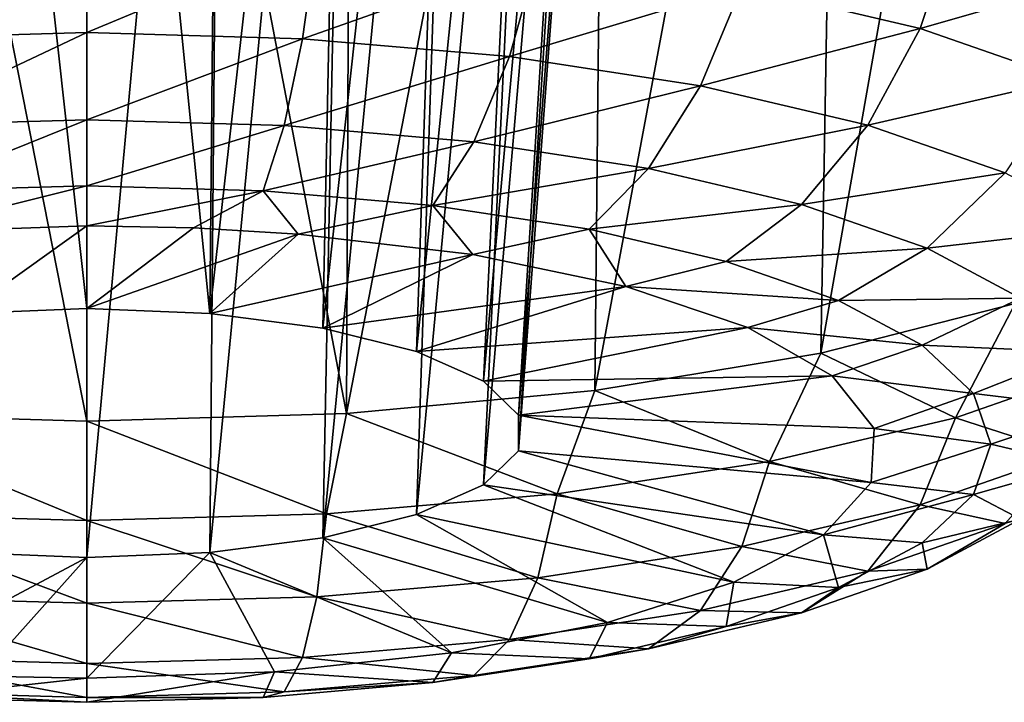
# Model space of a CAD drawing. Header units: metres. Extents: x -106 to 264, y -111 to 81.
# Tile 292 of 549: x 199.923 to 201.052, y -11.702 to -10.92. Entities that reach past the tile are written whole.
import ezdxf

# ---------------------------------------------------------------- set-up
doc = ezdxf.new("R2010")
doc.units = ezdxf.units.M
doc.layers.add('solid_20422013', color=7, linetype='CONTINUOUS')

msp = doc.modelspace()

# ---------------------------------------------------------------- linework, layer by layer
at = {"layer": 'solid_20422013'}
for points in [[(200, -11.380147, 249.23764), (200, -9.811687, 249.827194), (199.690765, -9.813194, 249.793427)], [(199.701767, -11.371192, 249.207611), (200, -11.380147, 249.23764), (199.690765, -9.813194, 249.793427)], [(200.297729, -11.371222, 249.207703), (200, -9.811687, 249.827194), (200, -11.380147, 249.23764)], [(200.297729, -11.371222, 249.207703), (200.30452, -9.813254, 249.794418), (200, -9.811687, 249.827194)], [(200.297729, -11.371222, 249.207703), (200.598206, -9.814708, 249.697937), (200.30452, -9.813254, 249.794418)], [(200.297729, -11.371222, 249.207703), (200.582489, -11.344837, 249.119202), (200.598206, -9.814708, 249.697937)], [(200.582489, -11.344837, 249.119202), (200.867584, -9.817885, 249.540787), (200.598206, -9.814708, 249.697937)], [(200.582489, -11.344837, 249.119202), (200.841888, -11.302139, 248.975967), (200.867584, -9.817885, 249.540787)], [(200.841888, -11.302139, 248.975967), (201.102631, -9.82245, 249.327957), (200.867584, -9.817885, 249.540787)], [(200.841888, -11.302139, 248.975967), (201.064606, -11.24499, 248.784271), (201.102631, -9.82245, 249.327957)], [(199.846741, -9.837873, 248.834167), (200, -9.837043, 248.854767), (199.859131, -11.53056, 248.19664)], [(200, -9.837043, 248.854767), (200, -11.536347, 248.216049), (199.859131, -11.53056, 248.19664)], [(200, -9.837043, 248.854767), (200.155624, -9.837867, 248.833527), (200, -11.536347, 248.216049)], [(200.155624, -9.837867, 248.833527), (200.140869, -11.53056, 248.19664), (200, -11.536347, 248.216049)], [(200.155624, -9.837867, 248.833527), (200.303299, -9.83831, 248.770599), (200.140869, -11.53056, 248.19664)], [(200.303299, -9.83831, 248.770599), (200.270325, -11.513671, 248.139984), (200.140869, -11.53056, 248.19664)], [(200.303299, -9.83831, 248.770599), (200.432388, -9.840143, 248.667526), (200.270325, -11.513671, 248.139984)], [(200.432388, -9.840143, 248.667526), (200.377869, -11.487046, 248.050674), (200.270325, -11.513671, 248.139984)], [(200.432388, -9.840143, 248.667526), (200.531876, -9.841641, 248.531723), (200.377869, -11.487046, 248.050674)], [(200.531876, -9.841641, 248.531723), (200.454819, -11.452843, 247.935944), (200.377869, -11.487046, 248.050674)], [(200.531876, -9.841641, 248.531723), (200.593567, -9.843692, 248.372986), (200.454819, -11.452843, 247.935944)], [(200.593567, -9.843692, 248.372986), (200.494904, -11.413832, 247.805084), (200.454819, -11.452843, 247.935944)], [(200.589706, -9.847159, 248.036621), (200.454819, -11.334164, 247.537842), (200.494904, -11.373174, 247.668701)], [(200.589706, -9.847159, 248.036621), (200.526154, -9.848723, 247.882767), (200.454819, -11.334164, 247.537842)], [(200.593567, -9.843692, 248.372986), (200.613037, -9.845579, 248.203552), (200.494904, -11.413832, 247.805084)], [(200.613037, -9.845579, 248.203552), (200.494904, -11.373174, 247.668701), (200.494904, -11.413832, 247.805084)], [(200.613037, -9.845579, 248.203552), (200.589706, -9.847159, 248.036621), (200.494904, -11.373174, 247.668701)], [(199.844345, -9.85056, 247.59166), (199.859131, -11.256445, 247.27713), (200, -11.250659, 247.257721)], [(199.844345, -9.85056, 247.59166), (200, -11.250659, 247.257721), (200, -9.851123, 247.570557)], [(200.154404, -9.850496, 247.591339), (200, -9.851123, 247.570557), (200.140869, -11.256445, 247.27713)], [(200, -9.851123, 247.570557), (200, -11.250659, 247.257721), (200.140869, -11.256445, 247.27713)], [(200.299927, -9.850555, 247.652542), (200.154404, -9.850496, 247.591339), (200.140869, -11.256445, 247.27713)], [(200.299927, -9.850555, 247.652542), (200.140869, -11.256445, 247.27713), (200.270325, -11.273335, 247.333786)], [(200.427048, -9.849525, 247.751801), (200.270325, -11.273335, 247.333786), (200.377869, -11.29996, 247.423096)], [(200.427048, -9.849525, 247.751801), (200.299927, -9.850555, 247.652542), (200.270325, -11.273335, 247.333786)], [(200.526154, -9.848723, 247.882767), (200.377869, -11.29996, 247.423096), (200.454819, -11.334164, 247.537842)], [(200.526154, -9.848723, 247.882767), (200.427048, -9.849525, 247.751801), (200.377869, -11.29996, 247.423096)], [(200.95575, -10.929666, 246.877838), (200.750931, -10.881643, 246.716751), (200.996262, -10.806788, 246.872208)], [(200.95575, -10.929666, 246.877838), (200.996262, -10.806788, 246.872208), (201.171478, -10.867784, 247.076813)], [(199.75293, -10.941331, 246.575531), (199.736313, -10.823985, 246.523346), (200, -10.816566, 246.498459)], [(199.75293, -10.941331, 246.575531), (200, -10.816566, 246.498459), (200, -10.934379, 246.552216)], [(200, -10.934379, 246.552216), (200, -10.816566, 246.498459), (200.263687, -10.823985, 246.523346)], [(200.24707, -10.941331, 246.575531), (200, -10.934379, 246.552216), (200.263687, -10.823985, 246.523346)], [(200.24707, -10.941331, 246.575531), (200.263687, -10.823985, 246.523346), (200.517258, -10.84596, 246.597046)], [(200.48465, -10.96192, 246.644608), (200.24707, -10.941331, 246.575531), (200.517258, -10.84596, 246.597046)], [(200.48465, -10.96192, 246.644608), (200.517258, -10.84596, 246.597046), (200.750931, -10.881643, 246.716751)], [(201.123856, -10.988181, 247.074127), (200.95575, -10.929666, 246.877838), (201.171478, -10.867784, 247.076813)], [(200.703613, -10.995356, 246.75676), (200.48465, -10.96192, 246.644608), (200.750931, -10.881643, 246.716751)], [(200.703613, -10.995356, 246.75676), (200.750931, -10.881643, 246.716751), (200.95575, -10.929666, 246.877838)], [(200.895523, -11.040352, 246.9077), (200.703613, -10.995356, 246.75676), (200.95575, -10.929666, 246.877838)], [(200.895523, -11.040352, 246.9077), (200.95575, -10.929666, 246.877838), (201.123856, -10.988181, 247.074127)], [(199.77388, -11.040795, 246.655777), (199.75293, -10.941331, 246.575531), (200, -10.934379, 246.552216)], [(199.77388, -11.040795, 246.655777), (200, -10.934379, 246.552216), (200, -11.034432, 246.63443)], [(200, -11.034432, 246.63443), (200, -10.934379, 246.552216), (200.24707, -10.941331, 246.575531)], [(200.22612, -11.040795, 246.655777), (200, -11.034432, 246.63443), (200.24707, -10.941331, 246.575531)], [(200.22612, -11.040795, 246.655777), (200.24707, -10.941331, 246.575531), (200.48465, -10.96192, 246.644608)], [(200.443558, -11.059639, 246.718979), (200.22612, -11.040795, 246.655777), (200.48465, -10.96192, 246.644608)], [(200.443558, -11.059639, 246.718979), (200.48465, -10.96192, 246.644608), (200.703613, -10.995356, 246.75676)], [(201.053024, -11.09518, 247.091614), (200.895523, -11.040352, 246.9077), (201.123856, -10.988181, 247.074127)], [(200.643951, -11.09024, 246.82164), (200.443558, -11.059639, 246.718979), (200.703613, -10.995356, 246.75676)], [(200.643951, -11.09024, 246.82164), (200.703613, -10.995356, 246.75676), (200.895523, -11.040352, 246.9077)], [(199.797745, -11.115706, 246.758682), (199.77388, -11.040795, 246.655777), (200, -11.034432, 246.63443)], [(199.797745, -11.115706, 246.758682), (200, -11.034432, 246.63443), (200, -11.110016, 246.739594)], [(200, -11.110016, 246.739594), (200, -11.034432, 246.63443), (200.22612, -11.040795, 246.655777)], [(200.202255, -11.115706, 246.758682), (200, -11.110016, 246.739594), (200.22612, -11.040795, 246.655777)], [(200.202255, -11.115706, 246.758682), (200.22612, -11.040795, 246.655777), (200.443558, -11.059639, 246.718979)], [(200.819595, -11.131421, 246.959778), (200.643951, -11.09024, 246.82164), (200.895523, -11.040352, 246.9077)], [(200.819595, -11.131421, 246.959778), (200.895523, -11.040352, 246.9077), (201.053024, -11.09518, 247.091614)], [(200.396729, -11.132561, 246.815216), (200.202255, -11.115706, 246.758682), (200.443558, -11.059639, 246.718979)], [(200.396729, -11.132561, 246.815216), (200.443558, -11.059639, 246.718979), (200.643951, -11.09024, 246.82164)], [(200.575974, -11.159931, 246.907028), (200.396729, -11.132561, 246.815216), (200.643951, -11.09024, 246.82164)], [(200.575974, -11.159931, 246.907028), (200.643951, -11.09024, 246.82164), (200.819595, -11.131421, 246.959778)], [(200.963745, -11.181601, 247.128098), (200.819595, -11.131421, 246.959778), (201.053024, -11.09518, 247.091614)], [(200.963745, -11.181601, 247.128098), (201.053024, -11.09518, 247.091614), (201.170059, -11.157732, 247.301437)], [(199.784866, -11.163415, 246.885284), (200, -11.110016, 246.739594), (200, -11.156027, 246.860504)], [(199.784866, -11.163415, 246.885284), (199.797745, -11.115706, 246.758682), (200, -11.110016, 246.739594)], [(200, -11.156027, 246.860504), (200, -11.110016, 246.739594), (200.202255, -11.115706, 246.758682)], [(200.122284, -11.158391, 246.868439), (200, -11.156027, 246.860504), (200.202255, -11.115706, 246.758682)], [(200.24234, -11.165441, 246.892075), (200.122284, -11.158391, 246.868439), (200.202255, -11.115706, 246.758682)], [(200.24234, -11.165441, 246.892075), (200.202255, -11.115706, 246.758682), (200.396729, -11.132561, 246.815216)], [(200.442749, -11.188969, 246.971008), (200.24234, -11.165441, 246.892075), (200.396729, -11.132561, 246.815216)], [(200.442749, -11.188969, 246.971008), (200.396729, -11.132561, 246.815216), (200.575974, -11.159931, 246.907028)], [(200.733078, -11.196765, 247.030579), (200.575974, -11.159931, 246.907028), (200.819595, -11.131421, 246.959778)], [(200.733078, -11.196765, 247.030579), (200.819595, -11.131421, 246.959778), (200.963745, -11.181601, 247.128098)], [(199.859131, -11.256445, 247.27713), (199.784866, -11.163415, 246.885284), (200, -11.156027, 246.860504)], [(200, -11.250659, 247.257721), (199.859131, -11.256445, 247.27713), (200, -11.156027, 246.860504)], [(200, -11.250659, 247.257721), (200, -11.156027, 246.860504), (200.122284, -11.158391, 246.868439)], [(201.070862, -11.23885, 247.320129), (200.963745, -11.181601, 247.128098), (201.170059, -11.157732, 247.301437)], [(200, -11.250659, 247.257721), (200.122284, -11.158391, 246.868439), (200.24234, -11.165441, 246.892075)], [(200.140869, -11.256445, 247.27713), (200, -11.250659, 247.257721), (200.24234, -11.165441, 246.892075)], [(200.140869, -11.256445, 247.27713), (200.24234, -11.165441, 246.892075), (200.442749, -11.188969, 246.971008)], [(200.617935, -11.225396, 247.093201), (200.442749, -11.188969, 246.971008), (200.575974, -11.159931, 246.907028)], [(200.617935, -11.225396, 247.093201), (200.575974, -11.159931, 246.907028), (200.733078, -11.196765, 247.030579)], [(200.270325, -11.273335, 247.333786), (200.140869, -11.256445, 247.27713), (200.442749, -11.188969, 246.971008)], [(200.270325, -11.273335, 247.333786), (200.442749, -11.188969, 246.971008), (200.617935, -11.225396, 247.093201)], [(200.862, -11.241647, 247.181137), (200.733078, -11.196765, 247.030579), (200.963745, -11.181601, 247.128098)], [(200.862, -11.241647, 247.181137), (200.963745, -11.181601, 247.128098), (201.070862, -11.23885, 247.320129)], [(200.617935, -11.225396, 247.093201), (200.733078, -11.196765, 247.030579), (200.862, -11.241647, 247.181137)], [(200.377869, -11.29996, 247.423096), (200.270325, -11.273335, 247.333786), (200.617935, -11.225396, 247.093201)], [(200.377869, -11.29996, 247.423096), (200.617935, -11.225396, 247.093201), (200.757919, -11.272648, 247.251694)], [(200.757919, -11.272648, 247.251694), (200.617935, -11.225396, 247.093201), (200.862, -11.241647, 247.181137)], [(200.757919, -11.272648, 247.251694), (200.862, -11.241647, 247.181137), (200.957809, -11.292852, 247.352905)], [(200.996262, -11.376025, 248.781677), (201.064606, -11.24499, 248.784271), (200.841888, -11.302139, 248.975967)], [(200.957809, -11.292852, 247.352905), (200.862, -11.241647, 247.181137), (201.070862, -11.23885, 247.320129)], [(200.957809, -11.292852, 247.352905), (201.070862, -11.23885, 247.320129), (201.13681, -11.300969, 247.528503)], [(200.996262, -11.376025, 248.781677), (201.171478, -11.31503, 248.577072), (201.064606, -11.24499, 248.784271)], [(200.454819, -11.334164, 247.537842), (200.377869, -11.29996, 247.423096), (200.757919, -11.272648, 247.251694)], [(200.454819, -11.334164, 247.537842), (200.757919, -11.272648, 247.251694), (200.854706, -11.328031, 247.437469)], [(200.854706, -11.328031, 247.437469), (200.757919, -11.272648, 247.251694), (200.957809, -11.292852, 247.352905)], [(200.854706, -11.328031, 247.437469), (200.957809, -11.292852, 247.352905), (201.0168, -11.348413, 247.539276)], [(201.0168, -11.348413, 247.539276), (200.957809, -11.292852, 247.352905), (201.13681, -11.300969, 247.528503)], [(200.782745, -11.426083, 248.949585), (200.841888, -11.302139, 248.975967), (200.582489, -11.344837, 249.119202)], [(200.782745, -11.426083, 248.949585), (200.996262, -11.376025, 248.781677), (200.841888, -11.302139, 248.975967)], [(201.0168, -11.348413, 247.539276), (201.13681, -11.300969, 247.528503), (201.159088, -11.365571, 247.745209)], [(201.123856, -11.417247, 248.513397), (201.171478, -11.31503, 248.577072), (200.996262, -11.376025, 248.781677)], [(200.494904, -11.373174, 247.668701), (200.454819, -11.334164, 247.537842), (200.854706, -11.328031, 247.437469)], [(200.494904, -11.373174, 247.668701), (200.854706, -11.328031, 247.437469), (200.902786, -11.388389, 247.639938)], [(200.902786, -11.388389, 247.639938), (200.854706, -11.328031, 247.437469), (201.0168, -11.348413, 247.539276)], [(200.539169, -11.463279, 249.074371), (200.582489, -11.344837, 249.119202), (200.297729, -11.371222, 249.207703)], [(200.539169, -11.463279, 249.074371), (200.782745, -11.426083, 248.949585), (200.582489, -11.344837, 249.119202)], [(200.902786, -11.388389, 247.639938), (201.0168, -11.348413, 247.539276), (201.036728, -11.406195, 247.733109)], [(201.036728, -11.406195, 247.733109), (201.0168, -11.348413, 247.539276), (201.159088, -11.365571, 247.745209)], [(200, -11.493918, 249.177139), (200, -11.380147, 249.23764), (199.701767, -11.371192, 249.207611)], [(199.725128, -11.486184, 249.151199), (200, -11.493918, 249.177139), (199.701767, -11.371192, 249.207611)], [(200.274872, -11.486184, 249.151199), (200.297729, -11.371222, 249.207703), (200, -11.380147, 249.23764)], [(200.274872, -11.486184, 249.151199), (200.539169, -11.463279, 249.074371), (200.297729, -11.371222, 249.207703)], [(201.036728, -11.406195, 247.733109), (201.159088, -11.365571, 247.745209), (201.13681, -11.430173, 247.961914)], [(200, -11.493918, 249.177139), (200.274872, -11.486184, 249.151199), (200, -11.380147, 249.23764)], [(200.494904, -11.373174, 247.668701), (200.902786, -11.388389, 247.639938), (200.899429, -11.450282, 247.847565)], [(200.494904, -11.413832, 247.805084), (200.494904, -11.373174, 247.668701), (200.899429, -11.450282, 247.847565)], [(200.95575, -11.475763, 248.709686), (200.996262, -11.376025, 248.781677), (200.782745, -11.426083, 248.949585)], [(200.95575, -11.475763, 248.709686), (201.123856, -11.417247, 248.513397), (200.996262, -11.376025, 248.781677)], [(200.899429, -11.450282, 247.847565), (200.902786, -11.388389, 247.639938), (201.036728, -11.406195, 247.733109)], [(200.899429, -11.450282, 247.847565), (201.036728, -11.406195, 247.733109), (201.0168, -11.463977, 247.926926)], [(201.0168, -11.463977, 247.926926), (201.036728, -11.406195, 247.733109), (201.13681, -11.430173, 247.961914)], [(200.454819, -11.452843, 247.935944), (200.494904, -11.413832, 247.805084), (200.844818, -11.510186, 248.048508)], [(200.494904, -11.413832, 247.805084), (200.899429, -11.450282, 247.847565), (200.844818, -11.510186, 248.048508)], [(201.053024, -11.497206, 248.440186), (201.123856, -11.417247, 248.513397), (200.95575, -11.475763, 248.709686)], [(200.750931, -11.523786, 248.870773), (200.782745, -11.426083, 248.949585), (200.539169, -11.463279, 249.074371)], [(200.750931, -11.523786, 248.870773), (200.95575, -11.475763, 248.709686), (200.782745, -11.426083, 248.949585)], [(201.0168, -11.463977, 247.926926), (201.13681, -11.430173, 247.961914), (201.070862, -11.492291, 248.170288)], [(200.844818, -11.510186, 248.048508), (200.899429, -11.450282, 247.847565), (201.0168, -11.463977, 247.926926)], [(200.377869, -11.487046, 248.050674), (200.454819, -11.452843, 247.935944), (200.742081, -11.564685, 248.231323)], [(200.454819, -11.452843, 247.935944), (200.844818, -11.510186, 248.048508), (200.742081, -11.564685, 248.231323)], [(200.517258, -11.559469, 248.990479), (200.539169, -11.463279, 249.074371), (200.274872, -11.486184, 249.151199)], [(200.517258, -11.559469, 248.990479), (200.750931, -11.523786, 248.870773), (200.539169, -11.463279, 249.074371)], [(200.844818, -11.510186, 248.048508), (201.0168, -11.463977, 247.926926), (200.957809, -11.519538, 248.113297)], [(200.957809, -11.519538, 248.113297), (201.0168, -11.463977, 247.926926), (201.070862, -11.492291, 248.170288)], [(200.895523, -11.552033, 248.6241), (200.95575, -11.475763, 248.709686), (200.750931, -11.523786, 248.870773)], [(200.895523, -11.552033, 248.6241), (201.053024, -11.497206, 248.440186), (200.95575, -11.475763, 248.709686)], [(199.725128, -11.486184, 249.151199), (200, -11.588863, 249.089081), (200, -11.493918, 249.177139)], [(199.736313, -11.581444, 249.064178), (200, -11.588863, 249.089081), (199.725128, -11.486184, 249.151199)], [(200.263687, -11.581444, 249.064178), (200.274872, -11.486184, 249.151199), (200, -11.493918, 249.177139)], [(200, -11.588863, 249.089081), (200.263687, -11.581444, 249.064178), (200, -11.493918, 249.177139)], [(200.263687, -11.581444, 249.064178), (200.517258, -11.559469, 248.990479), (200.274872, -11.486184, 249.151199)], [(200.270325, -11.513671, 248.139984), (200.377869, -11.487046, 248.050674), (200.597046, -11.610675, 248.38559)], [(200.377869, -11.487046, 248.050674), (200.742081, -11.564685, 248.231323), (200.597046, -11.610675, 248.38559)], [(200.957809, -11.519538, 248.113297), (201.070862, -11.492291, 248.170288), (200.963745, -11.549541, 248.362335)], [(200.963745, -11.549541, 248.362335), (201.070862, -11.492291, 248.170288), (201.053024, -11.497206, 248.440186)], [(200.963745, -11.549541, 248.362335), (201.053024, -11.497206, 248.440186), (200.895523, -11.552033, 248.6241)], [(200.140869, -11.53056, 248.19664), (200.270325, -11.513671, 248.139984), (200.417999, -11.645535, 248.502518)], [(200.270325, -11.513671, 248.139984), (200.597046, -11.610675, 248.38559), (200.417999, -11.645535, 248.502518)], [(200.742081, -11.564685, 248.231323), (200.844818, -11.510186, 248.048508), (200.862, -11.570744, 248.285065)], [(200.844818, -11.510186, 248.048508), (200.957809, -11.519538, 248.113297), (200.862, -11.570744, 248.285065)], [(199.859131, -11.53056, 248.19664), (200, -11.536347, 248.216049), (199.75766, -11.665254, 248.568665)], [(200.140869, -11.53056, 248.19664), (200.215134, -11.667278, 248.575455), (200, -11.674666, 248.60025)], [(200.140869, -11.53056, 248.19664), (200, -11.674666, 248.60025), (200, -11.536347, 248.216049)], [(200.140869, -11.53056, 248.19664), (200.417999, -11.645535, 248.502518), (200.215134, -11.667278, 248.575455)], [(200.703613, -11.59703, 248.77504), (200.750931, -11.523786, 248.870773), (200.517258, -11.559469, 248.990479)], [(200.703613, -11.59703, 248.77504), (200.895523, -11.552033, 248.6241), (200.750931, -11.523786, 248.870773)], [(200.862, -11.570744, 248.285065), (200.957809, -11.519538, 248.113297), (200.963745, -11.549541, 248.362335)], [(200, -11.536347, 248.216049), (199.877716, -11.672303, 248.592316), (199.75766, -11.665254, 248.568665)], [(200, -11.536347, 248.216049), (200, -11.674666, 248.60025), (199.877716, -11.672303, 248.592316)], [(200.819595, -11.599721, 248.530655), (200.895523, -11.552033, 248.6241), (200.703613, -11.59703, 248.77504)], [(200.819595, -11.599721, 248.530655), (200.963745, -11.549541, 248.362335), (200.895523, -11.552033, 248.6241)], [(200.862, -11.570744, 248.285065), (200.963745, -11.549541, 248.362335), (200.819595, -11.599721, 248.530655)], [(200.48465, -11.630465, 248.887192), (200.517258, -11.559469, 248.990479), (200.263687, -11.581444, 249.064178)], [(200.48465, -11.630465, 248.887192), (200.703613, -11.59703, 248.77504), (200.517258, -11.559469, 248.990479)], [(200.597046, -11.610675, 248.38559), (200.742081, -11.564685, 248.231323), (200.733078, -11.615625, 248.435623)], [(200.742081, -11.564685, 248.231323), (200.862, -11.570744, 248.285065), (200.733078, -11.615625, 248.435623)], [(200.733078, -11.615625, 248.435623), (200.862, -11.570744, 248.285065), (200.819595, -11.599721, 248.530655)], [(199.736313, -11.581444, 249.064178), (200, -11.658007, 248.979568), (200, -11.588863, 249.089081)], [(199.75293, -11.651054, 248.956253), (200, -11.658007, 248.979568), (199.736313, -11.581444, 249.064178)], [(200.24707, -11.651054, 248.956253), (200.263687, -11.581444, 249.064178), (200, -11.588863, 249.089081)], [(200.24707, -11.651054, 248.956253), (200.48465, -11.630465, 248.887192), (200.263687, -11.581444, 249.064178)], [(200, -11.658007, 248.979568), (200.24707, -11.651054, 248.956253), (200, -11.588863, 249.089081)], [(200.643951, -11.640902, 248.668793), (200.703613, -11.59703, 248.77504), (200.48465, -11.630465, 248.887192)], [(200.643951, -11.640902, 248.668793), (200.819595, -11.599721, 248.530655), (200.703613, -11.59703, 248.77504)], [(200.733078, -11.615625, 248.435623), (200.819595, -11.599721, 248.530655), (200.643951, -11.640902, 248.668793)], [(200.417999, -11.645535, 248.502518), (200.597046, -11.610675, 248.38559), (200.575974, -11.652459, 248.559174)], [(200.597046, -11.610675, 248.38559), (200.733078, -11.615625, 248.435623), (200.575974, -11.652459, 248.559174)], [(200.575974, -11.652459, 248.559174), (200.733078, -11.615625, 248.435623), (200.643951, -11.640902, 248.668793)], [(200.443558, -11.671502, 248.771439), (200.48465, -11.630465, 248.887192), (200.24707, -11.651054, 248.956253)], [(200.443558, -11.671502, 248.771439), (200.643951, -11.640902, 248.668793), (200.48465, -11.630465, 248.887192)], [(200.575974, -11.652459, 248.559174), (200.643951, -11.640902, 248.668793), (200.443558, -11.671502, 248.771439)], [(199.75293, -11.651054, 248.956253), (200, -11.696709, 248.855988), (200, -11.658007, 248.979568)], [(199.77388, -11.690346, 248.834656), (200, -11.696709, 248.855988), (199.75293, -11.651054, 248.956253)], [(200.22612, -11.690346, 248.834656), (200.24707, -11.651054, 248.956253), (200, -11.658007, 248.979568)], [(200.215134, -11.667278, 248.575455), (200.417999, -11.645535, 248.502518), (200.396729, -11.679829, 248.650986)], [(200.22612, -11.690346, 248.834656), (200.443558, -11.671502, 248.771439), (200.24707, -11.651054, 248.956253)], [(200.417999, -11.645535, 248.502518), (200.575974, -11.652459, 248.559174), (200.396729, -11.679829, 248.650986)], [(200.396729, -11.679829, 248.650986), (200.575974, -11.652459, 248.559174), (200.443558, -11.671502, 248.771439)], [(200, -11.696709, 248.855988), (200.22612, -11.690346, 248.834656), (200, -11.658007, 248.979568)], [(199.877716, -11.672303, 248.592316), (200, -11.674666, 248.60025), (199.797745, -11.696683, 248.70752)], [(199.797745, -11.696683, 248.70752), (200, -11.674666, 248.60025), (200, -11.702374, 248.726608)], [(200.215134, -11.667278, 248.575455), (200.202255, -11.696683, 248.70752), (200, -11.702374, 248.726608)], [(200, -11.674666, 248.60025), (200.215134, -11.667278, 248.575455), (200, -11.702374, 248.726608)], [(200.215134, -11.667278, 248.575455), (200.396729, -11.679829, 248.650986), (200.202255, -11.696683, 248.70752)], [(200.396729, -11.679829, 248.650986), (200.443558, -11.671502, 248.771439), (200.22612, -11.690346, 248.834656)], [(200.202255, -11.696683, 248.70752), (200.396729, -11.679829, 248.650986), (200.22612, -11.690346, 248.834656)], [(199.77388, -11.690346, 248.834656), (200, -11.702374, 248.726608), (200, -11.696709, 248.855988)], [(199.797745, -11.696683, 248.70752), (200, -11.702374, 248.726608), (199.77388, -11.690346, 248.834656)], [(200.202255, -11.696683, 248.70752), (200.22612, -11.690346, 248.834656), (200, -11.696709, 248.855988)], [(200, -11.702374, 248.726608), (200.202255, -11.696683, 248.70752), (200, -11.696709, 248.855988)]]:
    msp.add_3dface(points, dxfattribs=at)

doc.saveas('drawing.dxf')
